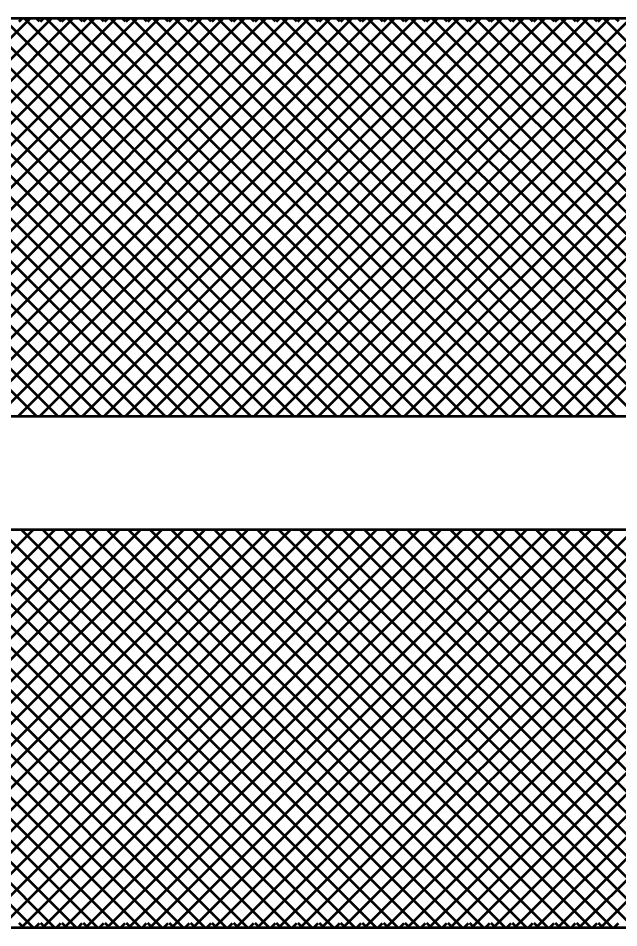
# Model space of a CAD drawing. Extents: x -1 to 679, y 0 to 440.
# Drawn here: x 185.72 to 189.68, y 356.59 to 362.59 of the extents above; entities that cross this region are included whole.
import ezdxf

# ---------------------------------------------------------------- set-up
doc = ezdxf.new("R2010")
doc.units = 0
doc.header["$LTSCALE"] = 0.8
doc.layers.add('1', color=7, linetype='Continuous', lineweight=53)

msp = doc.modelspace()

# ---------------------------------------------------------------- linework, layer by layer
at = {"layer": '1'}
for p, q in [((183.174, 359.9694), (185.799, 362.5944)), ((185.8387, 359.9694), (183.2137, 362.5944)), ((183.3154, 359.9694), (185.9404, 362.5944)), ((185.9801, 359.9694), (183.3551, 362.5944)), ((183.4568, 359.9694), (186.0818, 362.5944)), ((186.1215, 359.9694), (183.4965, 362.5944)), ((183.5983, 359.9694), (186.2233, 362.5944)), ((186.2629, 359.9694), (183.6379, 362.5944)), ((183.7397, 359.9694), (186.3647, 362.5944)), ((186.4043, 359.9694), (183.7793, 362.5944)), ((183.8811, 359.9694), (186.5061, 362.5944)), ((186.5457, 359.9694), (183.9207, 362.5944)), ((184.0226, 359.9694), (186.6476, 362.5944)), ((186.6872, 359.9694), (184.0622, 362.5944)), ((184.164, 359.9694), (186.789, 362.5944)), ((186.8286, 359.9694), (184.2036, 362.5944)), ((184.3054, 359.9694), (186.9304, 362.5944)), ((186.97, 359.9694), (184.345, 362.5944)), ((184.4468, 359.9694), (187.0718, 362.5944)), ((187.1114, 359.9694), (184.4864, 362.5944)), ((184.5882, 359.9694), (187.2132, 362.5944)), ((187.2528, 359.9694), (184.6278, 362.5944)), ((184.7297, 359.9694), (187.3547, 362.5944)), ((187.3942, 359.9694), (184.7692, 362.5944)), ((184.8711, 359.9694), (187.4961, 362.5944)), ((187.5358, 359.9694), (184.9108, 362.5944)), ((185.0125, 359.9694), (187.6375, 362.5944)), ((187.6772, 359.9694), (185.0522, 362.5944)), ((185.1539, 359.9694), (187.7789, 362.5944)), ((187.8186, 359.9694), (185.1936, 362.5944)), ((185.2953, 359.9694), (187.9203, 362.5944)), ((187.96, 359.9694), (185.335, 362.5944)), ((185.4367, 359.9694), (188.0617, 362.5944)), ((188.1014, 359.9694), (185.4764, 362.5944)), ((185.5782, 359.9694), (188.2032, 362.5944)), ((188.2428, 359.9694), (185.6178, 362.5944)), ((185.7196, 359.9694), (188.3446, 362.5944)), ((185.7248, 362.5721), (185.7472, 362.5944)), ((188.3842, 359.9694), (185.7592, 362.5944)), ((185.8598, 362.5721), (185.8375, 362.5944)), ((185.861, 359.9694), (188.486, 362.5944)), ((185.8663, 362.5721), (185.8886, 362.5944)), ((188.5257, 359.9694), (185.9007, 362.5944)), ((186.0012, 362.5721), (185.9789, 362.5944)), ((186.0024, 359.9694), (188.6274, 362.5944)), ((186.0077, 362.5721), (186.03, 362.5944)), ((188.6671, 359.9694), (186.0421, 362.5944)), ((186.1427, 362.5721), (186.1203, 362.5944)), ((186.1438, 359.9694), (188.7688, 362.5944)), ((186.1491, 362.5721), (186.1714, 362.5944)), ((188.8085, 359.9694), (186.1835, 362.5944)), ((186.2841, 362.5721), (186.2618, 362.5944)), ((186.2852, 359.9694), (188.9102, 362.5944)), ((186.2905, 362.5721), (186.3128, 362.5944)), ((188.9499, 359.9694), (186.3249, 362.5944)), ((186.4255, 362.5721), (186.4032, 362.5944)), ((186.4267, 359.9694), (189.0517, 362.5944)), ((186.4319, 362.5721), (186.4543, 362.5944)), ((189.0913, 359.9694), (186.4663, 362.5944)), ((186.5669, 362.5721), (186.5446, 362.5944)), ((186.5682, 359.9694), (189.1932, 362.5944)), ((186.5733, 362.5721), (186.5957, 362.5944)), ((189.2327, 359.9694), (186.6077, 362.5944)), ((186.7083, 362.5721), (186.686, 362.5944)), ((186.7096, 359.9694), (189.3346, 362.5944)), ((186.7147, 362.5721), (186.7371, 362.5944)), ((189.3742, 359.9694), (186.7492, 362.5944)), ((186.8498, 362.5721), (186.8274, 362.5944)), ((186.851, 359.9694), (189.476, 362.5944)), ((186.8562, 362.5721), (186.8785, 362.5944)), ((189.5156, 359.9694), (186.8906, 362.5944)), ((186.9912, 362.5721), (186.9688, 362.5944)), ((186.9924, 359.9694), (189.6174, 362.5944)), ((186.9976, 362.5721), (187.0199, 362.5944)), ((189.657, 359.9694), (187.032, 362.5944)), ((187.1326, 362.5721), (187.1103, 362.5944)), ((187.1338, 359.9694), (189.7588, 362.5944)), ((187.139, 362.5721), (187.1613, 362.5944)), ((189.7984, 359.9694), (187.1734, 362.5944)), ((187.274, 362.5721), (187.2517, 362.5944)), ((187.2752, 359.9694), (189.9002, 362.5944)), ((187.2804, 362.5721), (187.3028, 362.5944)), ((189.9398, 359.9694), (187.3148, 362.5944)), ((187.4154, 362.5721), (187.3931, 362.5944)), ((187.4167, 359.9694), (190.0417, 362.5944)), ((187.4218, 362.5721), (187.4442, 362.5944)), ((190.0813, 359.9694), (187.4563, 362.5944)), ((187.5568, 362.5721), (187.5345, 362.5944)), ((187.5581, 359.9694), (190.1831, 362.5944)), ((187.5632, 362.5721), (187.5856, 362.5944)), ((190.2227, 359.9694), (187.5977, 362.5944)), ((187.6983, 362.5721), (187.676, 362.5944)), ((187.6995, 359.9694), (190.3245, 362.5944)), ((187.7047, 362.5721), (187.727, 362.5944)), ((190.3642, 359.9694), (187.7392, 362.5944)), ((187.8397, 362.5721), (187.8174, 362.5944)), ((187.8409, 359.9694), (190.4659, 362.5944)), ((187.8461, 362.5721), (187.8684, 362.5944)), ((190.5056, 359.9694), (187.8806, 362.5944)), ((187.9812, 362.5721), (187.9588, 362.5944)), ((187.9823, 359.9694), (190.6073, 362.5944)), ((187.9876, 362.5721), (188.0099, 362.5944)), ((190.647, 359.9694), (188.022, 362.5944)), ((188.1226, 362.5721), (188.1002, 362.5944)), ((188.1238, 359.9694), (190.7488, 362.5944)), ((188.129, 362.5721), (188.1513, 362.5944)), ((190.7884, 359.9694), (188.1634, 362.5944)), ((188.264, 362.5721), (188.2417, 362.5944)), ((188.2652, 359.9694), (190.8902, 362.5944)), ((188.2704, 362.5721), (188.2927, 362.5944)), ((190.9298, 359.9694), (188.3048, 362.5944)), ((188.4054, 362.5721), (188.3831, 362.5944)), ((188.4066, 359.9694), (191.0316, 362.5944)), ((188.4118, 362.5721), (188.4342, 362.5944)), ((191.0712, 359.9694), (188.4462, 362.5944)), ((188.5468, 362.5721), (188.5245, 362.5944)), ((188.548, 359.9694), (191.173, 362.5944)), ((188.5532, 362.5721), (188.5756, 362.5944)), ((191.2127, 359.9694), (188.5877, 362.5944)), ((188.6882, 362.5721), (188.6659, 362.5944)), ((188.6894, 359.9694), (191.3144, 362.5944)), ((188.6947, 362.5721), (188.717, 362.5944)), ((191.3541, 359.9694), (188.7291, 362.5944)), ((188.8297, 362.5721), (188.8073, 362.5944)), ((188.8308, 359.9694), (191.4558, 362.5944)), ((188.8361, 362.5721), (188.8584, 362.5944)), ((191.4955, 359.9694), (188.8705, 362.5944)), ((188.9711, 362.5721), (188.9487, 362.5944)), ((188.9723, 359.9694), (191.5973, 362.5944)), ((188.9775, 362.5721), (188.9998, 362.5944)), ((191.6369, 359.9694), (189.0119, 362.5944)), ((189.1125, 362.5721), (189.0902, 362.5944)), ((189.1137, 359.9694), (191.7387, 362.5944)), ((189.1189, 362.5721), (189.1412, 362.5944)), ((191.7783, 359.9694), (189.1533, 362.5944)), ((189.2539, 362.5721), (189.2316, 362.5944)), ((189.2552, 359.9694), (191.8802, 362.5944)), ((189.2603, 362.5721), (189.2827, 362.5944)), ((191.9197, 359.9694), (189.2947, 362.5944)), ((189.3953, 362.5721), (189.373, 362.5944)), ((189.3966, 359.9694), (192.0216, 362.5944)), ((189.4017, 362.5721), (189.4241, 362.5944)), ((192.0612, 359.9694), (189.4362, 362.5944)), ((189.5367, 362.5721), (189.5144, 362.5944)), ((189.538, 359.9694), (192.163, 362.5944)), ((189.5432, 362.5721), (189.5655, 362.5944)), ((192.2026, 359.9694), (189.5776, 362.5944)), ((189.6782, 362.5721), (189.6558, 362.5944)), ((183.1932, 356.5944), (185.8182, 359.2194)), ((185.8195, 356.5944), (183.1945, 359.2194)), ((183.3346, 356.5944), (185.9596, 359.2194)), ((185.961, 356.5944), (183.336, 359.2194)), ((183.476, 356.5944), (186.101, 359.2194)), ((186.1024, 356.5944), (183.4774, 359.2194)), ((183.6174, 356.5944), (186.2424, 359.2194)), ((186.2438, 356.5944), (183.6188, 359.2194)), ((183.7588, 356.5944), (186.3838, 359.2194)), ((186.3852, 356.5944), (183.7602, 359.2194)), ((183.9002, 356.5944), (186.5252, 359.2194)), ((186.5267, 356.5944), (183.9017, 359.2194)), ((184.0417, 356.5944), (186.6667, 359.2194)), ((186.6681, 356.5944), (184.0431, 359.2194)), ((184.1831, 356.5944), (186.8081, 359.2194)), ((186.8095, 356.5944), (184.1845, 359.2194)), ((184.3245, 356.5944), (186.9495, 359.2194)), ((186.9509, 356.5944), (184.3259, 359.2194)), ((184.4659, 356.5944), (187.0909, 359.2194)), ((187.0923, 356.5944), (184.4673, 359.2194)), ((184.6073, 356.5944), (187.2323, 359.2194)), ((187.2337, 356.5944), (184.6087, 359.2194)), ((184.7488, 356.5944), (187.3738, 359.2194)), ((187.3752, 356.5944), (184.7502, 359.2194)), ((184.8902, 356.5944), (187.5152, 359.2194)), ((187.5166, 356.5944), (184.8916, 359.2194)), ((185.0316, 356.5944), (187.6566, 359.2194)), ((187.658, 356.5944), (185.033, 359.2194)), ((185.173, 356.5944), (187.798, 359.2194)), ((187.7994, 356.5944), (185.1744, 359.2194)), ((185.3144, 356.5944), (187.9394, 359.2194)), ((187.9408, 356.5944), (185.3158, 359.2194)), ((185.4558, 356.5944), (188.0808, 359.2194)), ((188.0822, 356.5944), (185.4572, 359.2194)), ((185.5973, 356.5944), (188.2223, 359.2194)), ((188.2237, 356.5944), (185.5987, 359.2194)), ((185.7387, 356.5944), (188.3637, 359.2194)), ((188.3651, 356.5944), (185.7401, 359.2194)), ((185.8802, 356.5944), (188.5052, 359.2194)), ((188.5066, 356.5944), (185.8816, 359.2194)), ((186.0216, 356.5944), (188.6466, 359.2194)), ((188.648, 356.5944), (186.023, 359.2194)), ((186.163, 356.5944), (188.788, 359.2194)), ((188.7894, 356.5944), (186.1644, 359.2194)), ((186.3044, 356.5944), (188.9294, 359.2194)), ((188.9308, 356.5944), (186.3058, 359.2194)), ((186.4458, 356.5944), (189.0708, 359.2194)), ((189.0722, 356.5944), (186.4472, 359.2194)), ((186.5872, 356.5944), (189.2122, 359.2194)), ((189.2137, 356.5944), (186.5887, 359.2194)), ((186.7287, 356.5944), (189.3537, 359.2194)), ((189.3551, 356.5944), (186.7301, 359.2194)), ((186.8701, 356.5944), (189.4951, 359.2194)), ((189.4965, 356.5944), (186.8715, 359.2194)), ((187.0115, 356.5944), (189.6365, 359.2194)), ((189.6379, 356.5944), (187.0129, 359.2194)), ((187.1529, 356.5944), (189.7779, 359.2194)), ((189.7793, 356.5944), (187.1543, 359.2194)), ((187.2943, 356.5944), (189.9193, 359.2194)), ((189.9207, 356.5944), (187.2957, 359.2194)), ((187.4357, 356.5944), (190.0607, 359.2194)), ((190.0622, 356.5944), (187.4372, 359.2194)), ((187.5772, 356.5944), (190.2022, 359.2194)), ((190.2036, 356.5944), (187.5786, 359.2194)), ((187.7186, 356.5944), (190.3436, 359.2194)), ((190.345, 356.5944), (187.72, 359.2194)), ((187.86, 356.5944), (190.485, 359.2194)), ((190.4864, 356.5944), (187.8614, 359.2194)), ((188.0014, 356.5944), (190.6264, 359.2194)), ((190.6278, 356.5944), (188.0028, 359.2194)), ((188.1429, 356.5944), (190.7679, 359.2194)), ((190.7692, 356.5944), (188.1442, 359.2194)), ((188.2843, 356.5944), (190.9093, 359.2194)), ((190.9108, 356.5944), (188.2858, 359.2194)), ((188.4257, 356.5944), (191.0507, 359.2194)), ((191.0522, 356.5944), (188.4272, 359.2194)), ((188.5672, 356.5944), (191.1922, 359.2194)), ((191.1936, 356.5944), (188.5686, 359.2194)), ((188.7086, 356.5944), (191.3336, 359.2194)), ((191.335, 356.5944), (188.71, 359.2194)), ((188.85, 356.5944), (191.475, 359.2194)), ((191.4764, 356.5944), (188.8514, 359.2194)), ((188.9914, 356.5944), (191.6164, 359.2194)), ((191.6178, 356.5944), (188.9928, 359.2194)), ((189.1328, 356.5944), (191.7578, 359.2194)), ((191.7592, 356.5944), (189.1342, 359.2194)), ((189.2742, 356.5944), (191.8992, 359.2194)), ((191.9007, 356.5944), (189.2757, 359.2194)), ((189.4157, 356.5944), (192.0407, 359.2194)), ((192.0421, 356.5944), (189.4171, 359.2194)), ((189.5571, 356.5944), (192.1821, 359.2194)), ((192.1835, 356.5944), (189.5585, 359.2194)), ((185.7563, 356.5944), (185.7258, 356.625)), ((185.8282, 356.5944), (185.8588, 356.625)), ((185.8978, 356.5944), (185.8672, 356.625)), ((185.9697, 356.5944), (186.0002, 356.625)), ((186.0392, 356.5944), (186.0086, 356.625)), ((186.1111, 356.5944), (186.1417, 356.625)), ((186.1807, 356.5944), (186.1501, 356.625)), ((186.2525, 356.5944), (186.2831, 356.625)), ((186.3221, 356.5944), (186.2915, 356.625)), ((186.3939, 356.5944), (186.4245, 356.625)), ((186.4635, 356.5944), (186.4329, 356.625)), ((186.5353, 356.5944), (186.5659, 356.625)), ((186.6049, 356.5944), (186.5743, 356.625)), ((186.6767, 356.5944), (186.7073, 356.625)), ((186.7463, 356.5944), (186.7157, 356.625)), ((186.8182, 356.5944), (186.8487, 356.625)), ((186.8877, 356.5944), (186.8572, 356.625)), ((186.9596, 356.5944), (186.9902, 356.625)), ((187.0292, 356.5944), (186.9986, 356.625)), ((187.1011, 356.5944), (187.1317, 356.625)), ((187.1706, 356.5944), (187.14, 356.625)), ((187.2425, 356.5944), (187.2731, 356.625)), ((187.312, 356.5944), (187.2814, 356.625)), ((187.3839, 356.5944), (187.4145, 356.625)), ((187.4534, 356.5944), (187.4228, 356.625)), ((187.5253, 356.5944), (187.5559, 356.625)), ((187.5948, 356.5944), (187.5642, 356.625)), ((187.6668, 356.5944), (187.6973, 356.625)), ((187.7362, 356.5944), (187.7057, 356.625)), ((187.8082, 356.5944), (187.8388, 356.625)), ((187.8777, 356.5944), (187.8471, 356.625)), ((187.9496, 356.5944), (187.9802, 356.625)), ((188.0191, 356.5944), (187.9885, 356.625)), ((188.091, 356.5944), (188.1216, 356.625)), ((188.1605, 356.5944), (188.1299, 356.625)), ((188.2324, 356.5944), (188.263, 356.625)), ((188.3019, 356.5944), (188.2713, 356.625)), ((188.3738, 356.5944), (188.4044, 356.625)), ((188.4433, 356.5944), (188.4127, 356.625)), ((188.5152, 356.5944), (188.5458, 356.625)), ((188.5847, 356.5944), (188.5542, 356.625)), ((188.6567, 356.5944), (188.6873, 356.625)), ((188.7262, 356.5944), (188.6957, 356.625)), ((188.7981, 356.5944), (188.8287, 356.625)), ((188.8677, 356.5944), (188.8371, 356.625)), ((188.9395, 356.5944), (188.9701, 356.625)), ((189.0091, 356.5944), (188.9785, 356.625)), ((189.0809, 356.5944), (189.1115, 356.625)), ((189.1505, 356.5944), (189.1199, 356.625)), ((189.2223, 356.5944), (189.2529, 356.625)), ((189.2919, 356.5944), (189.2613, 356.625)), ((189.3637, 356.5944), (189.3943, 356.625)), ((189.4333, 356.5944), (189.4027, 356.625)), ((189.5052, 356.5944), (189.5358, 356.625)), ((189.5747, 356.5944), (189.5442, 356.625)), ((189.6467, 356.5944), (189.6772, 356.625))]:
    msp.add_line(p, q, dxfattribs=at)
msp.add_lwpolyline([(162.7016, 360.5988), (172.6795, 362.5944), (180.6795, 362.5944), (193.1795, 362.5944), (193.1795, 360.5944), (193.1795, 358.5944), (193.1795, 356.5944), (172.6795, 356.5944), (167.6793, 357.5944), (162.6795, 358.5944)], dxfattribs=at)
msp.add_lwpolyline([(163.1795, 359.2194), (163.1795, 359.9694), (192.6795, 359.9694), (192.6795, 359.2194)], close=True, dxfattribs=at)

doc.saveas('drawing.dxf')
